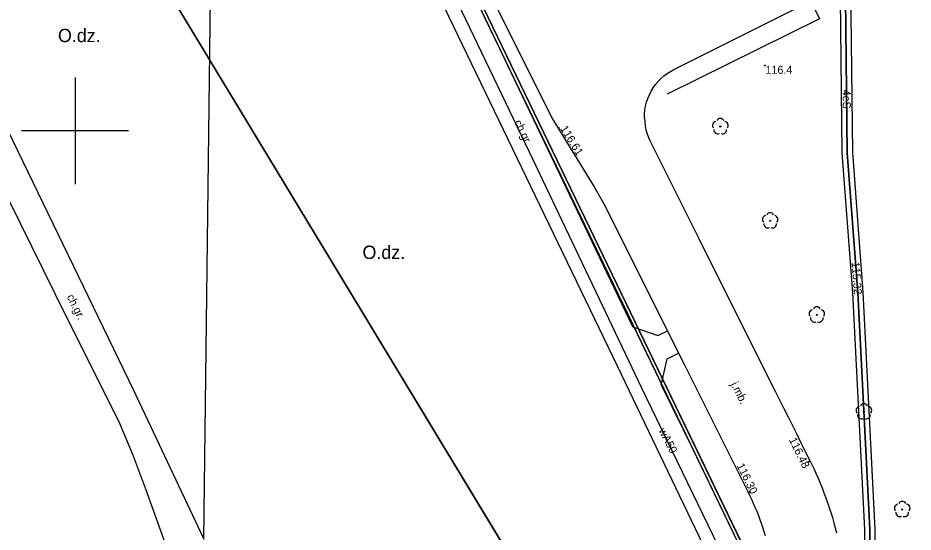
# Model space of a CAD drawing. Extents: x 6424617 to 6425697, y 5665845 to 5667190.
# Drawn here: x 6425294.6 to 6425378.5, y 5666862.4 to 5666910.6 of the extents above; entities that cross this region are included whole.
import ezdxf

# ---------------------------------------------------------------- set-up
doc = ezdxf.new("R2010")
doc.units = 0
for name, color, linetype in [('Warstwa 1', 7, 'Continuous'), ('Warstwa 10', 7, 'Continuous'), ('Warstwa 11', 7, 'Continuous'), ('Warstwa 12', 7, 'Continuous'), ('Warstwa 13', 7, 'Continuous'), ('Warstwa 14', 7, 'Continuous'), ('Warstwa 2', 7, 'Continuous'), ('Warstwa 25', 7, 'Continuous'), ('Warstwa 4', 7, 'Continuous'), ('Warstwa 6', 7, 'Continuous'), ('Warstwa 61', 7, 'Continuous'), ('Warstwa 63', 7, 'Continuous'), ('Warstwa 8', 7, 'Continuous'), ('Warstwa 9', 7, 'Continuous')]:
    doc.layers.add(name, color=color, linetype=linetype)

msp = doc.modelspace()

# ---------------------------------------------------------------- linework, layer by layer
at = {"layer": 'Warstwa 1'}
for p, q in [((6425289.177, 5666945.34), (6425340.017, 5666861.361)), ((6425289.177, 5666945.34), (6425340.017, 5666861.361)), ((6425325.81, 5666937.38), (6425364.08, 5666857.99)), ((6425325.81, 5666937.38), (6425364.08, 5666857.99))]:
    msp.add_line(p, q, dxfattribs=at)
at = {"layer": 'Warstwa 10'}
msp.add_lwpolyline([(6425365.002, 5666813.998), (6425369.58, 5666830.63), (6425372.31, 5666841.36), (6425374.37, 5666850.14), (6425374.47, 5666862.67), (6425373.34, 5666884.86), (6425372.35, 5666897.94), (6425372.09, 5666921.2), (6425370.11, 5666938.36), (6425369.62, 5666940.17), (6425363.11, 5666950.45), (6425345.89, 5666974.19), (6425342.73, 5666979.13), (6425333.68, 5666990.9), (6425313.986, 5667019.515)], dxfattribs=at)
at = {"layer": 'Warstwa 11'}
for centre in [(6425360.449, 5666900.394), (6425365.121, 5666891.566), (6425369.493, 5666882.755), (6425373.901, 5666873.682), (6425377.497, 5666864.524)]:
    msp.add_circle(centre, 0.05, dxfattribs=at)
for centre, start, end in [((6425360.092, 5666900.51), 102.14713, 221.85287), ((6425360.449, 5666900.769), 30.14713, 149.85287), ((6425360.806, 5666900.51), 318.14713, 77.85287), ((6425360.229, 5666900.091), 174.14713, 293.85287), ((6425360.669, 5666900.091), 246.14713, 5.85287), ((6425365.121, 5666891.941), 30.14713, 149.85287), ((6425364.764, 5666891.682), 102.14713, 221.85287), ((6425365.478, 5666891.682), 318.14713, 77.85287), ((6425364.901, 5666891.263), 174.14713, 293.85287), ((6425365.341, 5666891.263), 246.14713, 5.85287), ((6425369.136, 5666882.871), 102.14713, 221.85287), ((6425369.493, 5666883.13), 30.14713, 149.85287), ((6425369.85, 5666882.871), 318.14713, 77.85287), ((6425369.273, 5666882.452), 174.14713, 293.85287), ((6425369.713, 5666882.452), 246.14713, 5.85287), ((6425373.544, 5666873.798), 102.14713, 221.85287), ((6425373.901, 5666874.057), 30.14713, 149.85287), ((6425374.258, 5666873.798), 318.14713, 77.85287), ((6425373.681, 5666873.379), 174.14713, 293.85287), ((6425374.121, 5666873.379), 246.14713, 5.85287), ((6425377.14, 5666864.64), 102.14713, 221.85287), ((6425377.497, 5666864.899), 30.14713, 149.85287), ((6425377.854, 5666864.64), 318.14713, 77.85287), ((6425377.277, 5666864.221), 174.14713, 293.85287), ((6425377.717, 5666864.221), 246.14713, 5.85287)]:
    msp.add_arc(centre, 0.375, start, end, dxfattribs=at)
at = {"layer": 'Warstwa 12'}
msp.add_lwpolyline([(6425313.249, 5666958.616), (6425313.289, 5666958.53), (6425325.737, 5666932.606), (6425333.614, 5666916.67), (6425342.544, 5666898.009), (6425352.162, 5666877.811), (6425353.034, 5666875.987), (6425361.192, 5666859.133), (6425361.57, 5666858.38), (6425363.56, 5666854.6)], dxfattribs=at)
at = {"layer": 'Warstwa 13'}
msp.add_circle((6425364.613, 5666906.11), 0.045, dxfattribs=at)
at = {"layer": 'Warstwa 14'}
msp.add_circle((6425373.34, 5666884.86), 0.045, dxfattribs=at)
at = {"layer": 'Warstwa 2'}
msp.add_lwpolyline([(6425313.841, 5667007.532), (6425316.22, 5667006.94), (6425339.85, 5666976.82), (6425352.5, 5666950.5), (6425325.41, 5666937.52), (6425363.75, 5666857.98), (6425357.38, 5666841.7), (6425354.53, 5666835.73), (6425351.541, 5666814.161)], dxfattribs=at)
at = {"layer": 'Warstwa 25'}
for centre in [(6425345.331, 5666900.237), (6425368.755, 5666869.004), (6425363.202, 5666866.183)]:
    msp.add_circle(centre, 0.045, dxfattribs=at)
at = {"layer": 'Warstwa 4'}
msp.add_lwpolyline([(6425355.568, 5666939.225), (6425369.744, 5666910.479), (6425355.472, 5666903.425)], dxfattribs=at)
at = {"layer": 'Warstwa 6'}
for points in [[(6425269.791, 5667072.474), (6425266.76, 5667059.81), (6425286.52, 5667014.65), (6425316.39, 5667007.21), (6425340.11, 5666976.98), (6425352.9, 5666950.36), (6425325.81, 5666937.38), (6425364.08, 5666857.99), (6425356.96, 5666840.82), (6425355.995, 5666841.398), (6425351.457, 5666842.463), (6425289.177, 5666945.34), (6425291.964, 5666957.537), (6425280.019, 5666960.482), (6425262.733, 5666989.032), (6425234.439, 5667063.338), (6425238.455, 5667079.5)], [(6425493.084, 5667022.41), (6425437.407, 5666792.342), (6425392.62, 5666819.33), (6425356.96, 5666840.82), (6425364.08, 5666857.99), (6425325.81, 5666937.38), (6425352.9, 5666950.36), (6425340.11, 5666976.98), (6425316.39, 5667007.21), (6425286.52, 5667014.65), (6425266.76, 5667059.81), (6425269.791, 5667072.474)]]:
    msp.add_lwpolyline(points, dxfattribs=at)
msp.add_lwpolyline([(6425050.777, 5666937.571), (6425044.76, 5666913.763), (6425086.982, 5666903.842), (6425106.359, 5666899.348), (6425147.775, 5666889.687), (6425182.111, 5666881.731), (6425270.211, 5666861.456), (6425271.789, 5666861.227), (6425279.327, 5666859.415), (6425289.639, 5666856.991), (6425351.457, 5666842.463), (6425289.177, 5666945.34), (6425275.048, 5666883.498)], close=True, dxfattribs=at)
at = {"layer": 'Warstwa 61'}
msp.add_lwpolyline([(6425313.986, 5667019.516), (6425314.387, 5667018.932), (6425333.673, 5666990.911), (6425333.688, 5666990.89), (6425342.73, 5666979.13), (6425345.89, 5666974.19), (6425363.11, 5666950.45), (6425369.62, 5666940.17), (6425370.11, 5666938.36), (6425372.09, 5666921.2), (6425372.35, 5666897.94), (6425373.34, 5666884.86), (6425374.47, 5666862.67), (6425374.37, 5666850.14), (6425372.31, 5666841.36), (6425369.581, 5666830.635), (6425369.579, 5666830.625), (6425365.037, 5666814.125), (6425365.002, 5666813.999)], dxfattribs=at)
at = {"layer": 'Warstwa 63'}
for p, q in [((6425300, 5666905), (6425300, 5666895)), ((6425305, 5666900), (6425295, 5666900))]:
    msp.add_line(p, q, dxfattribs=at)
at = {"layer": 'Warstwa 8'}
for p, q in [((6425338.529, 5666913.504), (6425341.213, 5666908.134)), ((6425356.104, 5666905.744), (6425367.965, 5666911.672)), ((6425341.213, 5666908.134), (6425343.009, 5666904.56)), ((6425355.464, 5666905.359), (6425355.777, 5666905.564)), ((6425355.777, 5666905.564), (6425356.104, 5666905.744)), ((6425354.627, 5666904.615), (6425354.887, 5666904.884)), ((6425354.887, 5666904.884), (6425355.167, 5666905.132)), ((6425355.167, 5666905.132), (6425355.464, 5666905.359)), ((6425343.009, 5666904.56), (6425344.708, 5666901.158)), ((6425353.977, 5666903.704), (6425354.171, 5666904.023)), ((6425354.171, 5666904.023), (6425354.388, 5666904.328)), ((6425354.388, 5666904.328), (6425354.627, 5666904.615)), ((6425353.664, 5666903.025), (6425353.808, 5666903.37)), ((6425353.808, 5666903.37), (6425353.977, 5666903.704)), ((6425353.391, 5666901.94), (6425353.455, 5666902.308)), ((6425353.455, 5666902.308), (6425353.546, 5666902.671)), ((6425353.546, 5666902.671), (6425353.664, 5666903.025)), ((6425353.346, 5666901.194), (6425353.354, 5666901.568)), ((6425353.354, 5666901.568), (6425353.391, 5666901.94)), ((6425344.708, 5666901.158), (6425348.643, 5666894.735)), ((6425353.346, 5666901.194), (6425353.366, 5666900.82)), ((6425353.366, 5666900.82), (6425353.413, 5666900.45)), ((6425353.413, 5666900.45), (6425353.488, 5666900.083)), ((6425353.488, 5666900.083), (6425353.589, 5666899.724)), ((6425353.589, 5666899.724), (6425353.718, 5666899.373)), ((6425353.718, 5666899.373), (6425353.872, 5666899.032)), ((6425353.872, 5666899.032), (6425355.755, 5666895.277)), ((6425348.643, 5666894.735), (6425349.622, 5666892.997)), ((6425355.755, 5666895.277), (6425358.439, 5666889.907)), ((6425349.622, 5666892.997), (6425353.513, 5666885.214)), ((6425358.439, 5666889.907), (6425362.011, 5666882.75)), ((6425353.513, 5666885.214), (6425355.488, 5666881.268)), ((6425362.011, 5666882.75), (6425365.593, 5666875.593)), ((6425355.488, 5666881.268), (6425356.548, 5666879.151)), ((6425356.548, 5666879.151), (6425357.095, 5666878.057)), ((6425357.095, 5666878.057), (6425360.677, 5666870.9)), ((6425365.593, 5666875.593), (6425365.998, 5666874.791)), ((6425365.998, 5666874.791), (6425366.403, 5666873.988)), ((6425366.403, 5666873.988), (6425366.806, 5666873.185)), ((6425366.806, 5666873.185), (6425367.208, 5666872.381)), ((6425367.208, 5666872.381), (6425367.609, 5666871.577)), ((6425367.609, 5666871.577), (6425368.009, 5666870.772)), ((6425360.677, 5666870.9), (6425362.463, 5666867.317)), ((6425368.009, 5666870.772), (6425368.408, 5666869.967)), ((6425368.408, 5666869.967), (6425368.806, 5666869.161)), ((6425368.806, 5666869.161), (6425369.203, 5666868.355)), ((6425369.203, 5666868.355), (6425369.406, 5666867.907)), ((6425369.406, 5666867.907), (6425369.603, 5666867.455)), ((6425362.463, 5666867.317), (6425362.653, 5666866.953)), ((6425369.603, 5666867.455), (6425369.794, 5666867.001)), ((6425369.794, 5666867.001), (6425369.979, 5666866.544)), ((6425362.653, 5666866.953), (6425362.839, 5666866.588)), ((6425362.839, 5666866.588), (6425363.02, 5666866.22)), ((6425363.02, 5666866.22), (6425363.197, 5666865.849)), ((6425369.979, 5666866.544), (6425370.158, 5666866.085)), ((6425363.197, 5666865.849), (6425363.369, 5666865.477)), ((6425363.369, 5666865.477), (6425363.537, 5666865.103)), ((6425370.158, 5666866.085), (6425370.33, 5666865.623)), ((6425370.33, 5666865.623), (6425370.496, 5666865.16)), ((6425363.537, 5666865.103), (6425363.7, 5666864.726)), ((6425363.7, 5666864.726), (6425363.859, 5666864.348)), ((6425370.496, 5666865.16), (6425370.656, 5666864.694)), ((6425370.656, 5666864.694), (6425370.809, 5666864.225)), ((6425363.859, 5666864.348), (6425364.013, 5666863.968)), ((6425364.013, 5666863.968), (6425364.152, 5666863.597)), ((6425370.809, 5666864.225), (6425370.953, 5666863.755)), ((6425370.953, 5666863.755), (6425371.09, 5666863.282)), ((6425364.152, 5666863.597), (6425364.286, 5666863.224)), ((6425364.286, 5666863.224), (6425364.416, 5666862.85)), ((6425364.416, 5666862.85), (6425364.539, 5666862.473)), ((6425371.09, 5666863.282), (6425371.22, 5666862.808)), ((6425371.22, 5666862.808), (6425371.343, 5666862.331)), ((6425364.539, 5666862.473), (6425364.658, 5666862.095))]:
    msp.add_line(p, q, dxfattribs=at)
for points in [[(6425371.59, 5666921.168), (6425371.85, 5666897.918), (6425372.841, 5666884.828), (6425373.97, 5666862.659), (6425373.87, 5666850.2), (6425371.824, 5666841.479), (6425369.097, 5666830.758), (6425364.485, 5666814.005)], [(6425365.519, 5666813.992), (6425370.063, 5666830.502), (6425372.796, 5666841.241), (6425374.87, 5666850.08), (6425374.97, 5666862.681), (6425373.839, 5666884.892), (6425372.85, 5666897.962), (6425372.59, 5666921.232)]]:
    msp.add_lwpolyline(points, dxfattribs=at)
at = {"layer": 'Warstwa 9'}
for p, q in [((6425312.078, 5666861.746), (6425313.213, 5666955.639)), ((6425312.078, 5666861.746), (6425313.213, 5666955.639)), ((6425325.45, 5666937.539), (6425338.436, 5666910.496)), ((6425332.245, 5666916.449), (6425350.774, 5666877.983)), ((6425336.511, 5666914.55), (6425339.464, 5666908.364)), ((6425338.436, 5666910.496), (6425353.091, 5666880.093)), ((6425339.464, 5666908.364), (6425352.215, 5666881.651)), ((6425293.199, 5666901.047), (6425305.485, 5666875.702)), ((6425290.567, 5666900.007), (6425299.168, 5666882.593)), ((6425299.168, 5666882.593), (6425304.08, 5666872.826)), ((6425352.215, 5666881.651), (6425352.365, 5666881.599)), ((6425352.365, 5666881.599), (6425354.583, 5666880.828)), ((6425354.583, 5666880.828), (6425355.488, 5666881.268)), ((6425355.488, 5666881.268), (6425356.548, 5666879.151)), ((6425353.091, 5666880.093), (6425363.75, 5666857.98)), ((6425355.486, 5666878.637), (6425356.548, 5666879.151)), ((6425350.774, 5666877.983), (6425362.246, 5666854.136)), ((6425354.931, 5666876.276), (6425355.486, 5666878.637)), ((6425354.911, 5666876.19), (6425354.931, 5666876.276)), ((6425305.485, 5666875.702), (6425312.078, 5666861.746)), ((6425354.911, 5666876.19), (6425357.936, 5666870.041)), ((6425304.08, 5666872.826), (6425305.375, 5666869.717)), ((6425305.375, 5666869.717), (6425306.588, 5666866.44)), ((6425357.936, 5666870.041), (6425363.75, 5666857.98)), ((6425306.588, 5666866.44), (6425311.957, 5666851.747))]:
    msp.add_line(p, q, dxfattribs=at)

# ---------------------------------------------------------------- texts
at = {"layer": 'Warstwa 11'}
msp.add_text('4eS', height=0.75, rotation=270.64234, dxfattribs=at).set_placement((6425371.909, 5666903.842))
at = {"layer": 'Warstwa 13'}
msp.add_text('116.4', height=0.75, dxfattribs=at).set_placement((6425364.686, 5666905.331))
msp.add_text('wA50', height=0.75, rotation=297.37083, dxfattribs=at).set_placement((6425354.646, 5666871.92))
at = {"layer": 'Warstwa 14'}
msp.add_text('115.32', height=0.75, rotation=274.32646, dxfattribs=at).set_placement((6425372.75, 5666887.693))
at = {"layer": 'Warstwa 25'}
for s, rotation, p in [('116.61', 301.49612, (6425345.422, 5666900.21)), ('116.48', 295.69206, (6425366.863, 5666871.058)), ('116.30', 296.19626, (6425361.963, 5666868.634))]:
    msp.add_text(s, height=0.75, rotation=rotation, dxfattribs=at).set_placement(p)
at = {"layer": 'Warstwa 8'}
msp.add_text('j.mb.', height=0.75, rotation=296.58587, dxfattribs=at).set_placement((6425361.415, 5666876.26))
at = {"layer": 'Warstwa 9'}
for p in [(6425298.401, 5666908.297), (6425326.931, 5666887.986)]:
    msp.add_text('O.dz.', height=1.25, dxfattribs=at).set_placement(p)
for rotation, p in [(295.72071, (6425341.126, 5666900.81)), (296.28794, (6425299.208, 5666884.456))]:
    msp.add_text('ch.gr.', height=0.75, rotation=rotation, dxfattribs=at).set_placement(p)

doc.saveas('drawing.dxf')
